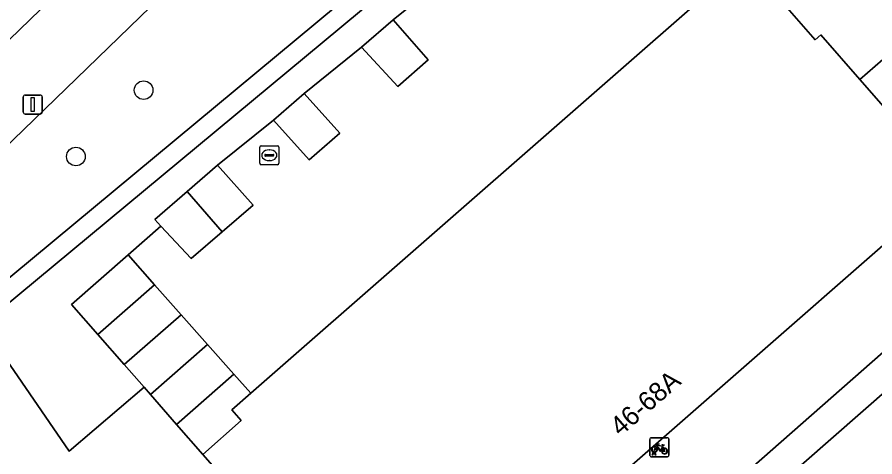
# Model space of a CAD drawing. Extents: x 157445 to 158888, y 383061 to 384688.
# Drawn here: x 158311.29 to 158356.38, y 383850.23 to 383873.36 of the extents above; entities that cross this region are included whole.
import ezdxf

# ---------------------------------------------------------------- set-up
doc = ezdxf.new("R2010")
doc.units = 0
for name, color, linetype in [('IMGEO_Boom', 7, 'Continuous'), ('IMGEO_Erf', 7, 'Continuous'), ('IMGEO_Fietsenrek', 7, 'Continuous'), ('IMGEO_Groenvoorziening', 7, 'Continuous'), ('IMGEO_Haag', 7, 'Continuous'), ('IMGEO_Kolk', 7, 'Continuous'), ('IMGEO_Lichtmast', 7, 'Continuous'), ('IMGEO_Pand', 7, 'Continuous'), ('IMGEO_Pand_nummerreeks', 7, 'Continuous'), ('IMGEO_Parkeervlak_open', 7, 'Continuous'), ('IMGEO_Rijbaan_lokaal_open', 7, 'Continuous'), ('IMGEO_Voetpad_open', 7, 'Continuous')]:
    doc.layers.add(name, color=color, linetype=linetype)

msp = doc.modelspace()

# ---------------------------------------------------------------- linework, layer by layer
at = {"layer": 'IMGEO_Boom'}
for centre in [(158317.94, 383869.522), (158314.38, 383866.028)]:
    msp.add_circle(centre, 0.489, dxfattribs=at)
at = {"layer": 'IMGEO_Erf'}
msp.add_lwpolyline([(158334.007, 383875.61), (158331.055, 383873.221), (158332.908, 383871.118), (158331.311, 383869.72), (158329.392, 383871.787), (158326.382, 383869.343), (158328.262, 383867.256), (158326.648, 383865.854), (158324.763, 383867.944), (158321.825, 383865.574), (158323.697, 383863.476), (158322.07, 383862.066), (158320.444, 383860.655), (158318.846, 383862.371), (158317.122, 383860.853), (158318.519, 383859.275), (158319.908, 383857.707), (158321.297, 383856.138), (158322.686, 383854.57), (158323.57, 383853.571), (158349.315, 383876.131)], dxfattribs=at)
at = {"layer": 'IMGEO_Fietsenrek'}
for p, q in [((158344.558, 383850.306), (158344.558, 383851.147)), ((158344.558, 383851.147), (158344.558, 383850.306)), ((158344.633, 383851.231), (158345.474, 383851.231)), ((158345.474, 383851.231), (158344.633, 383851.231)), ((158345.558, 383851.156), (158345.558, 383850.315)), ((158345.558, 383850.315), (158345.558, 383851.156)), ((158345.245, 383850.78), (158345.281, 383850.685)), ((158345.483, 383850.231), (158344.642, 383850.231)), ((158344.642, 383850.231), (158345.483, 383850.231)), ((158344.685, 383850.315), (158344.724, 383850.475)), ((158344.719, 383850.315), (158344.685, 383850.315)), ((158344.754, 383850.463), (158344.719, 383850.315)), ((158344.796, 383850.487), (158344.795, 383850.491)), ((158344.837, 383850.315), (158344.803, 383850.457)), ((158344.827, 383850.498), (158344.828, 383850.491)), ((158344.835, 383850.461), (158344.87, 383850.315)), ((158344.87, 383850.315), (158344.837, 383850.315))]:
    msp.add_line(p, q, dxfattribs=at)
for points in [[(158344.892, 383850.705), (158344.84, 383850.615), (158344.8, 383850.59), (158344.801, 383850.637), (158344.856, 383850.731)], [(158344.871, 383850.757), (158344.966, 383850.921), (158345.052, 383850.907), (158345.054, 383850.898), (158344.998, 383850.887), (158344.971, 383850.842), (158345.227, 383850.801)], [(158345.167, 383850.513), (158345.117, 383850.513), (158344.926, 383850.764), (158344.907, 383850.732)], [(158345.214, 383850.776), (158344.957, 383850.817), (158344.94, 383850.788), (158345.107, 383850.568), (158345.214, 383850.776)], [(158345.262, 383850.678), (158345.232, 383850.755), (158345.123, 383850.537), (158345.166, 383850.537)], [(158345.196, 383850.537), (158345.316, 383850.536), (158345.272, 383850.65)], [(158345.292, 383850.657), (158345.347, 383850.512), (158345.197, 383850.512)], [(158345.227, 383850.801), (158345.252, 383850.85), (158345.246, 383850.854), (158345.223, 383850.858), (158345.211, 383850.865), (158345.21, 383850.868), (158345.212, 383850.873), (158345.307, 383850.858), (158345.309, 383850.848), (158345.299, 383850.835), (158345.287, 383850.829), (158345.273, 383850.835), (158345.245, 383850.78)]]:
    msp.add_lwpolyline(points, dxfattribs=at)
for centre, radius, start, end in [((158344.636, 383851.153), 0.0779, 92.4484, 184.2845), ((158344.636, 383851.153), 0.0779, 92.4484, 184.2845), ((158345.48, 383851.153), 0.0779, 2.4484, 94.2845), ((158345.48, 383851.153), 0.0779, 2.4484, 94.2845), ((158344.798, 383850.616), 0.159, 62.6766, 242.1369), ((158344.798, 383850.616), 0.129, 63.3192, 238.903), ((158344.778, 383850.487), 0.0499, 12.8025, 158.6934), ((158344.798, 383850.616), 0.129, 283.6043, 43.4302), ((158344.798, 383850.616), 0.159, 283.5766, 46.6042), ((158345.325, 383850.532), 0.159, 113.3408, 178.3217), ((158345.325, 383850.532), 0.159, 187.0065, 105.7708), ((158345.325, 383850.532), 0.129, 113.923, 177.9556), ((158345.325, 383850.532), 0.129, 188.6715, 104.5883), ((158344.636, 383850.309), 0.0779, 182.4484, 274.2845), ((158344.636, 383850.309), 0.0779, 182.4484, 274.2845), ((158344.798, 383850.616), 0.159, 253.9967, 271.7867), ((158344.778, 383850.487), 0.0174, 12.8025, 163.4502), ((158344.798, 383850.616), 0.129, 253.415, 269.0204), ((158345.48, 383850.309), 0.0779, 272.4484, 4.2845), ((158345.48, 383850.309), 0.0779, 272.4484, 4.2845)]:
    msp.add_arc(centre, radius, start, end, dxfattribs=at)
at = {"layer": 'IMGEO_Groenvoorziening'}
for points in [[(158366.371, 383904.255), (158370.782, 383908.519), (158375.41, 383912.993), (158379.874, 383917.308), (158384.198, 383921.492), (158388.917, 383926.053), (158393.304, 383930.292), (158397.703, 383934.543), (158398.085, 383934.148), (158400.016, 383936.01), (158399.63, 383936.408), (158399.994, 383936.761), (158397.226, 383939.671), (158406.446, 383951.327), (158402.592, 383955.381), (158349.461, 383904.125), (158306.048, 383862.049), (158308.876, 383857.993), (158347.383, 383890.001), (158349.275, 383887.725), (158353.164, 383891.487), (158357.56, 383895.739), (158362.047, 383900.08)], [(158347.253, 383888.593), (158348.554, 383887.028), (158349.275, 383887.725), (158347.383, 383890.001), (158308.876, 383857.993), (158309.45, 383857.17)]]:
    msp.add_lwpolyline(points, close=True, dxfattribs=at)
at = {"layer": 'IMGEO_Haag'}
msp.add_lwpolyline([(158347.253, 383888.593), (158348.554, 383887.028), (158349.275, 383887.725), (158347.383, 383890.001), (158308.876, 383857.993), (158309.45, 383857.17)], close=True, dxfattribs=at)
at = {"layer": 'IMGEO_Kolk'}
for p, q in [((158324.048, 383865.672), (158324.048, 383866.524)), ((158324.123, 383866.598), (158324.975, 383866.598)), ((158324.536, 383866.378), (158324.561, 383866.378)), ((158325.049, 383866.524), (158325.049, 383865.672)), ((158324.307, 383866.092), (158324.307, 383866.104)), ((158324.745, 383866.055), (158324.347, 383866.055)), ((158324.35, 383866.141), (158324.748, 383866.141)), ((158324.791, 383866.104), (158324.791, 383866.092)), ((158324.975, 383865.598), (158324.123, 383865.598)), ((158324.559, 383865.818), (158324.534, 383865.818))]:
    msp.add_line(p, q, dxfattribs=at)
for points in [[(158324.048, 383865.672), (158324.048, 383866.524)], [(158324.123, 383866.598), (158324.975, 383866.598)], [(158325.049, 383866.524), (158325.049, 383865.672)], [(158324.975, 383865.598), (158324.123, 383865.598)]]:
    msp.add_lwpolyline(points, dxfattribs=at)
for centre, radius, start, end in [((158324.125, 383866.522), 0.0765, 91.552, 178.448), ((158324.125, 383866.522), 0.0765, 91.552, 178.448), ((158324.973, 383866.522), 0.0765, 1.552, 88.448), ((158324.973, 383866.522), 0.0765, 1.552, 88.448), ((158324.347, 383866.101), 0.0403, 85.8775, 175.7526), ((158324.344, 383866.091), 0.0366, 178.938, 274.7102), ((158324.748, 383866.098), 0.043, 264.8664, 352.4533), ((158324.752, 383866.103), 0.0386, 1.7309, 96.639), ((158324.125, 383865.674), 0.0765, 181.552, 268.448), ((158324.125, 383865.674), 0.0765, 181.552, 268.448), ((158324.973, 383865.674), 0.0765, 271.552, 358.448), ((158324.973, 383865.674), 0.0765, 271.552, 358.448)]:
    msp.add_arc(centre, radius, start, end, dxfattribs=at)
for centre, major_axis, ratio, start_param, end_param in [((158324.535, 383866.098), (-0.387, 0.002), 0.722429, 4.712389, 7.853982), ((158324.56, 383866.098), (-0.39, 0.002), 0.717154, 1.570796, 4.712389)]:
    msp.add_ellipse(centre, major_axis=major_axis, ratio=ratio, start_param=start_param, end_param=end_param, dxfattribs=at)
at = {"layer": 'IMGEO_Lichtmast'}
for p, q in [((158311.616, 383868.366), (158311.616, 383869.166)), ((158311.616, 383869.166), (158311.616, 383868.366)), ((158311.716, 383869.266), (158312.506, 383869.266)), ((158312.506, 383869.266), (158311.716, 383869.266)), ((158312.606, 383869.166), (158312.606, 383868.366)), ((158312.606, 383868.366), (158312.606, 383869.166)), ((158312.506, 383868.266), (158311.716, 383868.266)), ((158311.716, 383868.266), (158312.506, 383868.266))]:
    msp.add_line(p, q, dxfattribs=at)
msp.add_lwpolyline([(158312.036, 383869.141), (158312.186, 383869.141), (158312.186, 383868.391), (158312.036, 383868.391), (158312.036, 383869.141)], dxfattribs=at)
for centre, start, end in [((158311.716, 383869.166), 90, 180), ((158311.716, 383869.166), 90, 180), ((158312.506, 383869.166), 0, 90), ((158312.506, 383869.166), 360, 90), ((158311.716, 383868.366), 180, 270), ((158311.716, 383868.366), 180, 270), ((158312.506, 383868.366), 270, 0), ((158312.506, 383868.366), 270, 0)]:
    msp.add_arc(centre, 0.1, start, end, dxfattribs=at)
at = {"layer": 'IMGEO_Pand'}
for points in [[(158360.445, 383864.546), (158355.597, 383870.083), (158353.542, 383872.43), (158353.244, 383872.177), (158349.574, 383876.403), (158349.295, 383876.154), (158349.315, 383876.131), (158323.57, 383853.571), (158322.576, 383852.7), (158323.069, 383852.136), (158321.054, 383850.357), (158324.404, 383846.53), (158325.925, 383847.859), (158332.648, 383840.19)], [(158331.055, 383873.221), (158329.392, 383871.787), (158331.311, 383869.72), (158332.908, 383871.118)], [(158326.382, 383869.343), (158324.763, 383867.944), (158326.648, 383865.854), (158328.262, 383867.256)], [(158321.825, 383865.574), (158320.227, 383864.192), (158322.07, 383862.066), (158323.697, 383863.476)], [(158320.227, 383864.192), (158318.523, 383862.718), (158318.846, 383862.371), (158320.444, 383860.655), (158322.07, 383862.066)], [(158318.519, 383859.275), (158317.122, 383860.853), (158314.154, 383858.239), (158315.534, 383856.663)], [(158319.908, 383857.707), (158318.519, 383859.275), (158315.534, 383856.663), (158316.914, 383855.086)], [(158321.297, 383856.138), (158319.908, 383857.707), (158316.914, 383855.086), (158317.961, 383853.89), (158318.294, 383853.51)], [(158322.686, 383854.57), (158321.297, 383856.138), (158318.294, 383853.51), (158319.674, 383851.933)], [(158322.576, 383852.7), (158323.57, 383853.571), (158322.686, 383854.57), (158319.674, 383851.933), (158321.054, 383850.357), (158323.069, 383852.136)]]:
    msp.add_lwpolyline(points, close=True, dxfattribs=at)
at = {"layer": 'IMGEO_Parkeervlak_open'}
for points in [[(158328.842, 383829.024), (158366.829, 383862.356)], [(158363.639, 383861.729), (158329.844, 383832.003)]]:
    msp.add_lwpolyline(points, dxfattribs=at)
at = {"layer": 'IMGEO_Rijbaan_lokaal_open'}
for points in [[(158422.655, 383914.984), (158390.324, 383883.695), (158387.889, 383881.33), (158385.303, 383878.817), (158379.966, 383873.861), (158369.801, 383864.962), (158366.829, 383862.356), (158328.842, 383829.024)], [(158347.253, 383888.593), (158309.45, 383857.17), (158314.033, 383850.522), (158317.961, 383853.89), (158316.914, 383855.086), (158315.534, 383856.663), (158314.154, 383858.239), (158317.122, 383860.853), (158318.846, 383862.371), (158318.523, 383862.718), (158320.227, 383864.192), (158321.825, 383865.574), (158324.763, 383867.944), (158326.382, 383869.343), (158329.392, 383871.787), (158331.055, 383873.221), (158334.007, 383875.61)], [(158349.574, 383876.403), (158353.244, 383872.177), (158353.542, 383872.43), (158355.597, 383870.083), (158356.812, 383871.139)]]:
    msp.add_lwpolyline(points, dxfattribs=at)
at = {"layer": 'IMGEO_Voetpad_open'}
for points in [[(158303.839, 383865.375), (158399.42, 383957.942)], [(158364.407, 383861.935), (158364.847, 383861.904), (158363.321, 383863.658), (158356.812, 383871.139), (158355.597, 383870.083), (158360.445, 383864.546), (158332.648, 383840.19), (158325.925, 383847.859), (158324.404, 383846.53), (158321.054, 383850.357)], [(158321.054, 383850.357), (158319.674, 383851.933), (158318.294, 383853.51), (158317.961, 383853.89), (158314.033, 383850.522), (158309.45, 383857.17), (158308.876, 383857.993), (158306.048, 383862.049), (158303.839, 383865.375), (158301.823, 383863.44), (158301.383, 383863.021), (158297.986, 383859.788), (158295.004, 383858.427), (158299.238, 383854.158), (158301.122, 383852.309), (158302.281, 383850.584), (158303.14, 383851.213), (158306.807, 383845.887), (158305.913, 383845.281), (158315.651, 383831.074)], [(158329.844, 383832.003), (158363.639, 383861.729)]]:
    msp.add_lwpolyline(points, dxfattribs=at)
msp.add_lwpolyline([(158402.592, 383955.381), (158399.42, 383957.942), (158303.839, 383865.375), (158306.048, 383862.049), (158349.461, 383904.125)], close=True, dxfattribs=at)

# ---------------------------------------------------------------- texts
at = {"layer": 'IMGEO_Pand_nummerreeks'}
msp.add_text('46-68A', height=1, rotation=41.0295, dxfattribs=at).set_placement((158343.01, 383851.277))

doc.saveas('drawing.dxf')
